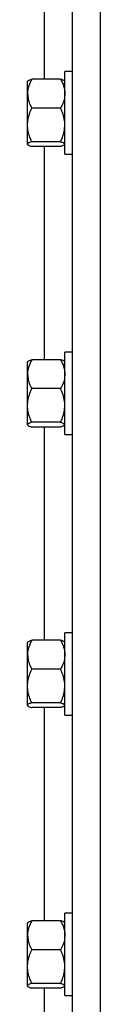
# Model space of a CAD drawing. Header units: inches. Extents: x 170 to 284, y 215 to 248.
# Tile 365 of 656: x 202.2504 to 202.2949, y 222.1226 to 222.7235. Entities that reach past the tile are written whole.
import ezdxf

# ---------------------------------------------------------------- set-up
doc = ezdxf.new("R2010")
doc.units = ezdxf.units.IN
doc.header["$LTSCALE"] = 0.25
doc.header["$MEASUREMENT"] = 0
doc.layers.add('RH FRONT OF HOOD', color=7, linetype='Continuous')

msp = doc.modelspace()

# ---------------------------------------------------------------- linework, layer by layer
at = {"layer": 'RH FRONT OF HOOD'}
for p, q in [((202.27776, 220.1328), (202.27776, 224.39328)), ((202.29488, 220.1328), (202.29488, 224.34448)), ((202.26064, 222.6872), (202.26064, 222.81732)), ((202.27776, 222.69181), (202.27317, 222.69181)), ((202.27317, 222.64151), (202.27317, 222.69181)), ((202.25059, 222.68614), (202.2504, 222.68592)), ((202.2504, 222.67837), (202.2504, 222.68592)), ((202.2706, 222.6872), (202.25297, 222.6872)), ((202.27317, 222.68592), (202.27298, 222.68614)), ((202.2504, 222.65928), (202.2504, 222.67837)), ((202.2706, 222.66955), (202.25297, 222.66955)), ((202.2504, 222.64756), (202.2504, 222.65928)), ((202.2706, 222.64901), (202.25297, 222.64901)), ((202.2504, 222.64739), (202.2504, 222.64756)), ((202.2504, 222.64739), (202.25059, 222.64717)), ((202.2706, 222.64611), (202.25297, 222.64611)), ((202.26064, 222.51599), (202.26064, 222.64611)), ((202.27298, 222.64717), (202.27317, 222.64739)), ((202.27317, 222.64151), (202.27776, 222.64151)), ((202.2706, 222.51599), (202.25297, 222.51599)), ((202.27776, 222.5206), (202.27317, 222.5206)), ((202.27317, 222.4703), (202.27317, 222.5206)), ((202.25059, 222.51493), (202.2504, 222.51471)), ((202.2504, 222.50717), (202.2504, 222.51471)), ((202.27317, 222.51471), (202.27298, 222.51493)), ((202.2504, 222.48807), (202.2504, 222.50717)), ((202.2706, 222.49834), (202.25297, 222.49834)), ((202.2504, 222.47635), (202.2504, 222.48807)), ((202.2504, 222.47619), (202.2504, 222.47635)), ((202.2504, 222.47619), (202.25059, 222.47597)), ((202.2706, 222.4778), (202.25297, 222.4778)), ((202.2706, 222.47491), (202.25297, 222.47491)), ((202.26064, 222.34479), (202.26064, 222.47491)), ((202.27298, 222.47597), (202.27317, 222.47619)), ((202.27317, 222.4703), (202.27776, 222.4703)), ((202.27776, 222.34939), (202.27317, 222.34939)), ((202.27317, 222.29909), (202.27317, 222.34939)), ((202.25059, 222.34373), (202.2504, 222.3435)), ((202.2504, 222.33596), (202.2504, 222.3435)), ((202.2706, 222.34479), (202.25297, 222.34479)), ((202.27317, 222.3435), (202.27298, 222.34373)), ((202.2504, 222.31687), (202.2504, 222.33596)), ((202.2706, 222.32714), (202.25297, 222.32714)), ((202.2504, 222.30515), (202.2504, 222.31687)), ((202.2706, 222.30659), (202.25297, 222.30659)), ((202.2504, 222.30498), (202.2504, 222.30515)), ((202.2504, 222.30498), (202.25059, 222.30476)), ((202.2706, 222.3037), (202.25297, 222.3037)), ((202.26064, 222.17358), (202.26064, 222.3037)), ((202.27298, 222.30476), (202.27317, 222.30498)), ((202.27317, 222.29909), (202.27776, 222.29909)), ((202.2706, 222.17358), (202.25297, 222.17358)), ((202.27776, 222.17819), (202.27317, 222.17819)), ((202.27317, 222.12789), (202.27317, 222.17819)), ((202.25059, 222.17252), (202.2504, 222.1723)), ((202.2504, 222.16476), (202.2504, 222.1723)), ((202.27317, 222.1723), (202.27298, 222.17252)), ((202.2504, 222.14566), (202.2504, 222.16476)), ((202.2706, 222.15593), (202.25297, 222.15593)), ((202.2504, 222.13394), (202.2504, 222.14566)), ((202.2504, 222.13378), (202.2504, 222.13394)), ((202.2504, 222.13378), (202.25059, 222.13355)), ((202.2706, 222.13539), (202.25297, 222.13539)), ((202.2706, 222.13249), (202.25297, 222.13249)), ((202.26064, 222.00237), (202.26064, 222.13249)), ((202.27298, 222.13355), (202.27317, 222.13378)), ((202.27317, 222.12789), (202.27776, 222.12789))]:
    msp.add_line(p, q, dxfattribs=at)
for points, knots in [([(202.25297, 222.6872), (202.25229, 222.68583), (202.25092, 222.68303), (202.2504, 222.67998), (202.2504, 222.67842), (202.2504, 222.67837)], [0, 0, 0, 0, 0.484341, 0.986328, 1, 1, 1, 1]), ([(202.25066, 222.68608), (202.25071, 222.68617), (202.25089, 222.68647), (202.25185, 222.68685), (202.25271, 222.68712), (202.25297, 222.6872)], [0, 0, 0, 0, 0.237471, 0.77815, 1, 1, 1, 1]), ([(202.2706, 222.6872), (202.27127, 222.68583), (202.27265, 222.68303), (202.27316, 222.67998), (202.27317, 222.67842), (202.27317, 222.67837)], [0, 0, 0, 0, 0.484341, 0.986328, 1, 1, 1, 1]), ([(202.27291, 222.68608), (202.27285, 222.68617), (202.27268, 222.68647), (202.27171, 222.68685), (202.27085, 222.68712), (202.2706, 222.6872)], [0, 0, 0, 0, 0.2374712, 0.7781502, 1, 1, 1, 1]), ([(202.2504, 222.67837), (202.25049, 222.67714), (202.25069, 222.67462), (202.25185, 222.6717), (202.25271, 222.67003), (202.25297, 222.66955)], [0, 0, 0, 0, 0.406291, 0.827266, 1, 1, 1, 1]), ([(202.27317, 222.67837), (202.27307, 222.67714), (202.27287, 222.67462), (202.27172, 222.6717), (202.27085, 222.67003), (202.2706, 222.66955)], [0, 0, 0, 0, 0.4062906, 0.8272664, 1, 1, 1, 1]), ([(202.2504, 222.65928), (202.2504, 222.65951), (202.25042, 222.66105), (202.25084, 222.66392), (202.25187, 222.6671), (202.25269, 222.66894), (202.25297, 222.66955)], [0, 0, 0, 0, 0.066532, 0.435283, 0.814551, 1, 1, 1, 1]), ([(202.27317, 222.65928), (202.27316, 222.65951), (202.27315, 222.66105), (202.27273, 222.66392), (202.2717, 222.6671), (202.27087, 222.66894), (202.2706, 222.66955)], [0, 0, 0, 0, 0.066532, 0.435283, 0.814551, 1, 1, 1, 1]), ([(202.25297, 222.64901), (202.25258, 222.64988), (202.25168, 222.65193), (202.25064, 222.65536), (202.25048, 222.65796), (202.2504, 222.65928)], [0, 0, 0, 0, 0.26546, 0.628076, 1, 1, 1, 1]), ([(202.2706, 222.64901), (202.27098, 222.64988), (202.27188, 222.65193), (202.27292, 222.65536), (202.27309, 222.65796), (202.27317, 222.65928)], [0, 0, 0, 0, 0.26546, 0.628076, 1, 1, 1, 1]), ([(202.25297, 222.64901), (202.25229, 222.64878), (202.25092, 222.64832), (202.2504, 222.64782), (202.2504, 222.64757), (202.2504, 222.64756)], [0, 0, 0, 0, 0.484341, 0.986328, 1, 1, 1, 1]), ([(202.2706, 222.64901), (202.27127, 222.64878), (202.27265, 222.64832), (202.27316, 222.64782), (202.27317, 222.64757), (202.27317, 222.64756)], [0, 0, 0, 0, 0.484341, 0.986328, 1, 1, 1, 1]), ([(202.2504, 222.64756), (202.25049, 222.64736), (202.25069, 222.64694), (202.25185, 222.64646), (202.25271, 222.64619), (202.25297, 222.64611)], [0, 0, 0, 0, 0.406291, 0.827266, 1, 1, 1, 1]), ([(202.27291, 222.64723), (202.27285, 222.64714), (202.27268, 222.64684), (202.27171, 222.64646), (202.27085, 222.64619), (202.2706, 222.64611)], [0, 0, 0, 0, 0.237471, 0.77815, 1, 1, 1, 1]), ([(202.25297, 222.51599), (202.25229, 222.51462), (202.25092, 222.51183), (202.2504, 222.50877), (202.2504, 222.50721), (202.2504, 222.50717)], [0, 0, 0, 0, 0.484341, 0.986328, 1, 1, 1, 1]), ([(202.25066, 222.51488), (202.25071, 222.51497), (202.25089, 222.51527), (202.25185, 222.51564), (202.25271, 222.51591), (202.25297, 222.51599)], [0, 0, 0, 0, 0.237471, 0.77815, 1, 1, 1, 1]), ([(202.2706, 222.51599), (202.27127, 222.51462), (202.27265, 222.51183), (202.27316, 222.50877), (202.27317, 222.50721), (202.27317, 222.50717)], [0, 0, 0, 0, 0.484341, 0.986328, 1, 1, 1, 1]), ([(202.27291, 222.51488), (202.27285, 222.51497), (202.27268, 222.51527), (202.27171, 222.51564), (202.27085, 222.51591), (202.2706, 222.51599)], [0, 0, 0, 0, 0.2374712, 0.7781502, 1, 1, 1, 1]), ([(202.2504, 222.50717), (202.25049, 222.50593), (202.25069, 222.50342), (202.25185, 222.50049), (202.25271, 222.49883), (202.25297, 222.49834)], [0, 0, 0, 0, 0.406291, 0.827266, 1, 1, 1, 1]), ([(202.27317, 222.50717), (202.27307, 222.50593), (202.27287, 222.50342), (202.27172, 222.50049), (202.27085, 222.49883), (202.2706, 222.49834)], [0, 0, 0, 0, 0.406291, 0.827266, 1, 1, 1, 1]), ([(202.2504, 222.48807), (202.2504, 222.48831), (202.25042, 222.48985), (202.25084, 222.49272), (202.25187, 222.49589), (202.25269, 222.49774), (202.25297, 222.49834)], [0, 0, 0, 0, 0.066532, 0.435283, 0.814551, 1, 1, 1, 1]), ([(202.27317, 222.48807), (202.27316, 222.48831), (202.27315, 222.48985), (202.27273, 222.49272), (202.2717, 222.49589), (202.27087, 222.49774), (202.2706, 222.49834)], [0, 0, 0, 0, 0.066532, 0.435283, 0.814551, 1, 1, 1, 1]), ([(202.25297, 222.4778), (202.25258, 222.47867), (202.25168, 222.48073), (202.25064, 222.48416), (202.25048, 222.48676), (202.2504, 222.48807)], [0, 0, 0, 0, 0.2654599, 0.6280765, 1, 1, 1, 1]), ([(202.2706, 222.4778), (202.27098, 222.47867), (202.27188, 222.48073), (202.27292, 222.48416), (202.27309, 222.48676), (202.27317, 222.48807)], [0, 0, 0, 0, 0.26546, 0.628076, 1, 1, 1, 1]), ([(202.25297, 222.4778), (202.25229, 222.47757), (202.25092, 222.47712), (202.2504, 222.47662), (202.2504, 222.47636), (202.2504, 222.47635)], [0, 0, 0, 0, 0.484341, 0.986328, 1, 1, 1, 1]), ([(202.2504, 222.47635), (202.25049, 222.47615), (202.25069, 222.47574), (202.25185, 222.47526), (202.25271, 222.47498), (202.25297, 222.47491)], [0, 0, 0, 0, 0.406291, 0.827266, 1, 1, 1, 1]), ([(202.2706, 222.4778), (202.27127, 222.47757), (202.27265, 222.47712), (202.27316, 222.47662), (202.27317, 222.47636), (202.27317, 222.47635)], [0, 0, 0, 0, 0.484341, 0.986328, 1, 1, 1, 1]), ([(202.27291, 222.47602), (202.27285, 222.47593), (202.27268, 222.47563), (202.27171, 222.47526), (202.27085, 222.47498), (202.2706, 222.47491)], [0, 0, 0, 0, 0.237471, 0.77815, 1, 1, 1, 1]), ([(202.25297, 222.34479), (202.25229, 222.34341), (202.25092, 222.34062), (202.2504, 222.33757), (202.2504, 222.336), (202.2504, 222.33596)], [0, 0, 0, 0, 0.484341, 0.986328, 1, 1, 1, 1]), ([(202.25066, 222.34367), (202.25071, 222.34376), (202.25089, 222.34406), (202.25185, 222.34443), (202.25271, 222.34471), (202.25297, 222.34479)], [0, 0, 0, 0, 0.237471, 0.77815, 1, 1, 1, 1]), ([(202.2706, 222.34479), (202.27127, 222.34341), (202.27265, 222.34062), (202.27316, 222.33757), (202.27317, 222.336), (202.27317, 222.33596)], [0, 0, 0, 0, 0.484341, 0.986328, 1, 1, 1, 1]), ([(202.27291, 222.34367), (202.27285, 222.34376), (202.27268, 222.34406), (202.27171, 222.34443), (202.27085, 222.34471), (202.2706, 222.34479)], [0, 0, 0, 0, 0.2374712, 0.7781502, 1, 1, 1, 1]), ([(202.2504, 222.33596), (202.25049, 222.33473), (202.25069, 222.33221), (202.25185, 222.32929), (202.25271, 222.32762), (202.25297, 222.32714)], [0, 0, 0, 0, 0.406291, 0.827266, 1, 1, 1, 1]), ([(202.27317, 222.33596), (202.27307, 222.33473), (202.27287, 222.33221), (202.27172, 222.32929), (202.27085, 222.32762), (202.2706, 222.32714)], [0, 0, 0, 0, 0.4062906, 0.8272664, 1, 1, 1, 1]), ([(202.2504, 222.31687), (202.2504, 222.3171), (202.25042, 222.31864), (202.25084, 222.32151), (202.25187, 222.32469), (202.25269, 222.32653), (202.25297, 222.32714)], [0, 0, 0, 0, 0.066532, 0.435283, 0.814551, 1, 1, 1, 1]), ([(202.27317, 222.31687), (202.27316, 222.3171), (202.27315, 222.31864), (202.27273, 222.32151), (202.2717, 222.32469), (202.27087, 222.32653), (202.2706, 222.32714)], [0, 0, 0, 0, 0.066532, 0.435283, 0.814551, 1, 1, 1, 1]), ([(202.25297, 222.30659), (202.25258, 222.30746), (202.25168, 222.30952), (202.25064, 222.31295), (202.25048, 222.31555), (202.2504, 222.31687)], [0, 0, 0, 0, 0.26546, 0.628076, 1, 1, 1, 1]), ([(202.2706, 222.30659), (202.27098, 222.30746), (202.27188, 222.30952), (202.27292, 222.31295), (202.27309, 222.31555), (202.27317, 222.31687)], [0, 0, 0, 0, 0.26546, 0.628076, 1, 1, 1, 1]), ([(202.25297, 222.30659), (202.25229, 222.30637), (202.25092, 222.30591), (202.2504, 222.30541), (202.2504, 222.30515), (202.2504, 222.30515)], [0, 0, 0, 0, 0.484341, 0.986328, 1, 1, 1, 1]), ([(202.2706, 222.30659), (202.27127, 222.30637), (202.27265, 222.30591), (202.27316, 222.30541), (202.27317, 222.30515), (202.27317, 222.30515)], [0, 0, 0, 0, 0.484341, 0.986328, 1, 1, 1, 1]), ([(202.2504, 222.30515), (202.25049, 222.30494), (202.25069, 222.30453), (202.25185, 222.30405), (202.25271, 222.30378), (202.25297, 222.3037)], [0, 0, 0, 0, 0.406291, 0.827266, 1, 1, 1, 1]), ([(202.27291, 222.30482), (202.27285, 222.30472), (202.27268, 222.30442), (202.27171, 222.30405), (202.27085, 222.30378), (202.2706, 222.3037)], [0, 0, 0, 0, 0.237471, 0.77815, 1, 1, 1, 1]), ([(202.25297, 222.17358), (202.25229, 222.17221), (202.25092, 222.16941), (202.2504, 222.16636), (202.2504, 222.1648), (202.2504, 222.16476)], [0, 0, 0, 0, 0.484341, 0.986328, 1, 1, 1, 1]), ([(202.25066, 222.17246), (202.25071, 222.17255), (202.25089, 222.17286), (202.25185, 222.17323), (202.25271, 222.1735), (202.25297, 222.17358)], [0, 0, 0, 0, 0.237471, 0.77815, 1, 1, 1, 1]), ([(202.2706, 222.17358), (202.27127, 222.17221), (202.27265, 222.16941), (202.27316, 222.16636), (202.27317, 222.1648), (202.27317, 222.16476)], [0, 0, 0, 0, 0.484341, 0.986328, 1, 1, 1, 1]), ([(202.27291, 222.17246), (202.27285, 222.17255), (202.27268, 222.17286), (202.27171, 222.17323), (202.27085, 222.1735), (202.2706, 222.17358)], [0, 0, 0, 0, 0.2374712, 0.7781502, 1, 1, 1, 1]), ([(202.2504, 222.16476), (202.25049, 222.16352), (202.25069, 222.16101), (202.25185, 222.15808), (202.25271, 222.15642), (202.25297, 222.15593)], [0, 0, 0, 0, 0.406291, 0.827266, 1, 1, 1, 1]), ([(202.27317, 222.16476), (202.27307, 222.16352), (202.27287, 222.16101), (202.27172, 222.15808), (202.27085, 222.15642), (202.2706, 222.15593)], [0, 0, 0, 0, 0.406291, 0.827266, 1, 1, 1, 1]), ([(202.2504, 222.14566), (202.2504, 222.14589), (202.25042, 222.14743), (202.25084, 222.15031), (202.25187, 222.15348), (202.25269, 222.15532), (202.25297, 222.15593)], [0, 0, 0, 0, 0.066532, 0.435283, 0.814551, 1, 1, 1, 1]), ([(202.27317, 222.14566), (202.27316, 222.14589), (202.27315, 222.14743), (202.27273, 222.15031), (202.2717, 222.15348), (202.27087, 222.15532), (202.2706, 222.15593)], [0, 0, 0, 0, 0.066532, 0.435283, 0.814551, 1, 1, 1, 1]), ([(202.25297, 222.13539), (202.25258, 222.13626), (202.25168, 222.13831), (202.25064, 222.14174), (202.25048, 222.14434), (202.2504, 222.14566)], [0, 0, 0, 0, 0.2654599, 0.6280765, 1, 1, 1, 1]), ([(202.2706, 222.13539), (202.27098, 222.13626), (202.27188, 222.13831), (202.27292, 222.14174), (202.27309, 222.14434), (202.27317, 222.14566)], [0, 0, 0, 0, 0.26546, 0.628076, 1, 1, 1, 1]), ([(202.25297, 222.13539), (202.25229, 222.13516), (202.25092, 222.1347), (202.2504, 222.1342), (202.2504, 222.13395), (202.2504, 222.13394)], [0, 0, 0, 0, 0.484341, 0.986328, 1, 1, 1, 1]), ([(202.2504, 222.13394), (202.25049, 222.13374), (202.25069, 222.13332), (202.25185, 222.13285), (202.25271, 222.13257), (202.25297, 222.13249)], [0, 0, 0, 0, 0.406291, 0.827266, 1, 1, 1, 1]), ([(202.2706, 222.13539), (202.27127, 222.13516), (202.27265, 222.1347), (202.27316, 222.1342), (202.27317, 222.13395), (202.27317, 222.13394)], [0, 0, 0, 0, 0.484341, 0.986328, 1, 1, 1, 1]), ([(202.27291, 222.13361), (202.27285, 222.13352), (202.27268, 222.13322), (202.27171, 222.13285), (202.27085, 222.13257), (202.2706, 222.13249)], [0, 0, 0, 0, 0.237471, 0.77815, 1, 1, 1, 1])]:
    msp.add_open_spline(points, degree=3, knots=knots, dxfattribs=at)

doc.saveas('drawing.dxf')
